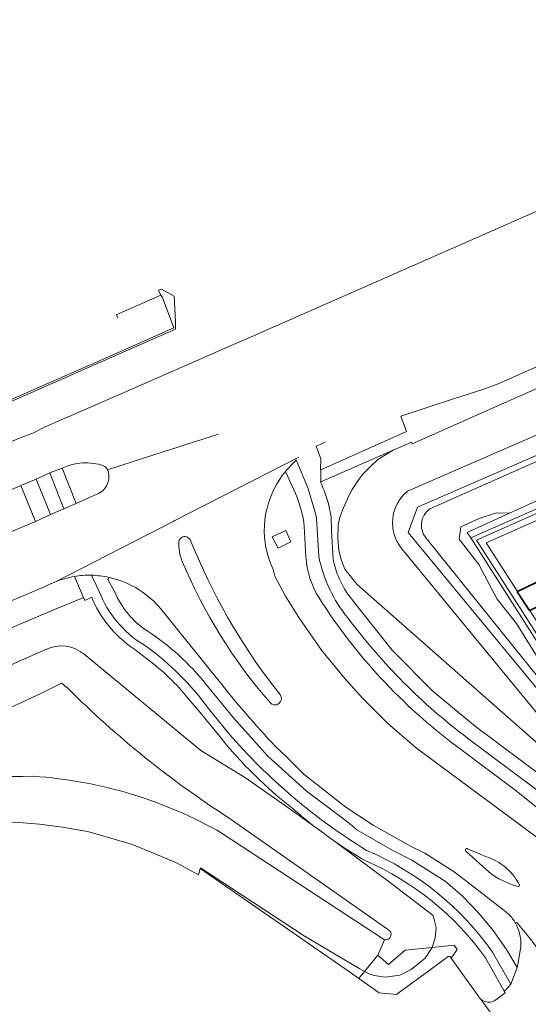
# Model space of a CAD drawing. Extents: x 150256 to 156914, y 461459 to 469481.
# Tile 476 of 656: x 154508 to 154589, y 467265 to 467421. Entities that reach past the tile are written whole.
import ezdxf

# ---------------------------------------------------------------- set-up
doc = ezdxf.new("R2010")
doc.units = 0
doc.header["$LTSCALE"] = 0.75
for name, color, linetype, lineweight in [('B-RO-GR-BEPLANTING_CULTUUR_BOSPLANTSOEN-GV', 251, 'CONTINUOUS', 18), ('B-RO-GR-BEPLANTING_CULTUUR_HEESTERS-GV', 251, 'CONTINUOUS', 18), ('B-RO-GR-BEPLANTING_CULTUUR_VASTE PLANTENVAK-GV', 251, 'CONTINUOUS', 18), ('B-RO-OG-BEBOUWING-GV', 6, 'CONTINUOUS', 35), ('B-RO-OG-TERREIN_CULTUURSCHEIDING-GV', 251, 'CONTINUOUS', 18), ('B-RO-VH-VERHARDING_ASFALT-GV', 251, 'CONTINUOUS', 18), ('B-RO-VH-VERHARDING_BETONSTRAATSTEEN-GV', 251, 'CONTINUOUS', 18), ('B-RO-VH-VERHARDING_TEGEL-GV', 251, 'CONTINUOUS', 18)]:
    doc.layers.add(name, color=color, linetype=linetype, lineweight=lineweight)

msp = doc.modelspace()

# ---------------------------------------------------------------- linework, layer by layer
at = {"layer": 'B-RO-GR-BEPLANTING_CULTUUR_BOSPLANTSOEN-GV'}
for points in [[(154691.167, 467388.585), (154708.868, 467401.463), (154703.313, 467399.634), (154697.788, 467397.715), (154692.294, 467395.706), (154686.834, 467393.609), (154681.409, 467391.424), (154676.02, 467389.151), (154573.642, 467343.782)], [(154691.167, 467388.585), (154708.868, 467401.463), (154703.313, 467399.634), (154697.788, 467397.715), (154692.294, 467395.706), (154686.834, 467393.609), (154681.409, 467391.424), (154676.02, 467389.151), (154573.642, 467343.782)], [(154573.268, 467338.857), (154607.153, 467296.734), (154595.622, 467314.878), (154594.672, 467314.946), (154592.57, 467317.179), (154587.376, 467325.572), (154584.316, 467329.426), (154581.43, 467334.913), (154578.31, 467338.941), (154578.559, 467340.902), (154581.47, 467342.232), (154584.231, 467343.146), (154586.289, 467343.064), (154591.658, 467345.5)], [(154573.268, 467338.857), (154607.153, 467296.734), (154595.622, 467314.878), (154594.672, 467314.946), (154592.57, 467317.179), (154587.376, 467325.572), (154584.316, 467329.426), (154581.43, 467334.913), (154578.31, 467338.941), (154578.559, 467340.902), (154581.47, 467342.232), (154584.231, 467343.146), (154586.289, 467343.064), (154591.658, 467345.5)], [(154483.298, 467299.664), (154483.948, 467294.259), (154486.024, 467292.855), (154487.247, 467292.028), (154487.396, 467292.045), (154496.209, 467293.075), (154505.064, 467293.771), (154507.615, 467293.958), (154511.56, 467293.674), (154515.238, 467293.188), (154519.184, 467292.491), (154522.729, 467291.511), (154526.316, 467290.426), (154529.944, 467288.95), (154533.314, 467287.495), (154536.847, 467285.589), (154537.091, 467286.617), (154537.174, 467286.743), (154553.787, 467275.825), (154562.477, 467270.671), (154563.209, 467270.225), (154565.357, 467272.831)], [(154483.298, 467299.664), (154483.948, 467294.259), (154486.024, 467292.855), (154487.247, 467292.028), (154487.396, 467292.045), (154496.209, 467293.075), (154505.064, 467293.771), (154507.615, 467293.958), (154511.56, 467293.674), (154515.238, 467293.188), (154519.184, 467292.491), (154522.729, 467291.511), (154526.316, 467290.426), (154529.944, 467288.95), (154533.314, 467287.495), (154536.847, 467285.589), (154537.091, 467286.617), (154537.174, 467286.743), (154553.787, 467275.825), (154562.477, 467270.671), (154563.209, 467270.225), (154565.357, 467272.831)], [(154565.357, 467272.831), (154566.426, 467275.298), (154540.604, 467292.196)], [(154565.357, 467272.831), (154566.426, 467275.298), (154540.604, 467292.196)]]:
    msp.add_lwpolyline(points, dxfattribs=at)
for points in [[(154573.642, 467343.782, 0.4743087), (154573.268, 467338.857)], [(154573.642, 467343.782, 0.4743087), (154573.268, 467338.857)], [(154510.632, 467301.261, 0.0306747), (154483.298, 467299.664)], [(154510.632, 467301.261, 0.0306747), (154483.298, 467299.664)], [(154540.604, 467292.196, 0.1143355), (154510.632, 467301.261)], [(154540.604, 467292.196, 0.1143355), (154510.632, 467301.261)]]:
    msp.add_lwpolyline(points, format="xyb", dxfattribs=at)
for points in [[(154537.091, 467286.617), (154560.708, 467270.283), (154562.319, 467269.145), (154563.209, 467270.225), (154562.477, 467270.671), (154553.787, 467275.825), (154537.174, 467286.743)], [(154537.091, 467286.617), (154560.708, 467270.283), (154562.319, 467269.145), (154563.209, 467270.225), (154562.477, 467270.671), (154553.787, 467275.825), (154537.174, 467286.743)], [(154563.209, 467270.225), (154563.975, 467269.877), (154564.764, 467269.617), (154566.541, 467269.368), (154568.844, 467269.675), (154570.643, 467270.549), (154572.883, 467272.376), (154573.983, 467274.058), (154569.676, 467273.622), (154567.03, 467271.383), (154565.357, 467272.831)], [(154563.209, 467270.225), (154563.975, 467269.877), (154564.764, 467269.617), (154566.541, 467269.368), (154568.844, 467269.675), (154570.643, 467270.549), (154572.883, 467272.376), (154573.983, 467274.058), (154569.676, 467273.622), (154567.03, 467271.383), (154565.357, 467272.831)]]:
    msp.add_lwpolyline(points, close=True, dxfattribs=at)
at = {"layer": 'B-RO-GR-BEPLANTING_CULTUUR_HEESTERS-GV'}
for points in [[(154576.995, 467272.348), (154577.954, 467273.735), (154577.502, 467274.414), (154573.983, 467274.058), (154572.883, 467272.376), (154570.643, 467270.549), (154568.844, 467269.675), (154566.541, 467269.368), (154564.764, 467269.617), (154563.975, 467269.877), (154563.209, 467270.225), (154562.319, 467269.145), (154565.586, 467266.839), (154568.309, 467266.603), (154568.807, 467266.968), (154572.666, 467269.79), (154576.556, 467272.612)], [(154576.995, 467272.348), (154577.954, 467273.735), (154577.502, 467274.414), (154573.983, 467274.058), (154572.883, 467272.376), (154570.643, 467270.549), (154568.844, 467269.675), (154566.541, 467269.368), (154564.764, 467269.617), (154563.975, 467269.877), (154563.209, 467270.225), (154562.319, 467269.145), (154565.586, 467266.839), (154568.309, 467266.603), (154568.807, 467266.968), (154572.666, 467269.79), (154576.556, 467272.612)], [(154576.843, 467272.56), (154576.995, 467272.348)], [(154576.843, 467272.56), (154576.995, 467272.348)]]:
    msp.add_lwpolyline(points, dxfattribs=at)
msp.add_lwpolyline([(154576.556, 467272.612, -0.4323828), (154576.843, 467272.56)], format="xyb", dxfattribs=at)
msp.add_lwpolyline([(154576.556, 467272.612, -0.4323828), (154576.843, 467272.56)], format="xyb", dxfattribs=at)
at = {"layer": 'B-RO-GR-BEPLANTING_CULTUUR_VASTE PLANTENVAK-GV'}
for points in [[(154573.642, 467343.782), (154676.02, 467389.151), (154681.409, 467391.424), (154686.834, 467393.609), (154692.294, 467395.706), (154697.788, 467397.715), (154703.313, 467399.634), (154708.868, 467401.463), (154716.101, 467403.91), (154715.834, 467404.223), (154711.14, 467402.66)], [(154573.642, 467343.782), (154676.02, 467389.151), (154681.409, 467391.424), (154686.834, 467393.609), (154692.294, 467395.706), (154697.788, 467397.715), (154703.313, 467399.634), (154708.868, 467401.463), (154716.101, 467403.91), (154715.834, 467404.223), (154711.14, 467402.66)], [(154684.55, 467393.09), (154571.665, 467344.03), (154570.16, 467340.03), (154606.502, 467296.047), (154607.153, 467296.734), (154573.268, 467338.857)], [(154684.55, 467393.09), (154571.665, 467344.03), (154570.16, 467340.03), (154606.502, 467296.047), (154607.153, 467296.734), (154573.268, 467338.857)]]:
    msp.add_lwpolyline(points, dxfattribs=at)
msp.add_lwpolyline([(154573.268, 467338.857, -0.4743087), (154573.642, 467343.782)], format="xyb", dxfattribs=at)
msp.add_lwpolyline([(154573.268, 467338.857, -0.4743087), (154573.642, 467343.782)], format="xyb", dxfattribs=at)
at = {"layer": 'B-RO-OG-BEBOUWING-GV'}
msp.add_lwpolyline([(154590.47, 467332.148), (154590.511, 467332.071), (154587.572, 467330.616), (154587.521, 467330.591), (154589.493, 467327.59), (154589.508, 467327.597), (154592.192, 467328.939), (154594.801, 467324.077)], dxfattribs=at)
msp.add_lwpolyline([(154590.47, 467332.148), (154590.511, 467332.071), (154587.572, 467330.616), (154587.521, 467330.591), (154589.493, 467327.59), (154589.508, 467327.597), (154592.192, 467328.939), (154594.801, 467324.077)], dxfattribs=at)
at = {"layer": 'B-RO-OG-TERREIN_CULTUURSCHEIDING-GV'}
for points in [[(154606.502, 467296.047), (154570.16, 467340.03), (154571.665, 467344.03), (154684.55, 467393.09)], [(154606.502, 467296.047), (154570.16, 467340.03), (154571.665, 467344.03), (154684.55, 467393.09)], [(154570.044, 467346.577), (154674.36, 467391.919)], [(154674.36, 467391.919), (154570.044, 467346.577)], [(154570.044, 467346.577), (154674.36, 467391.919)], [(154674.36, 467391.919), (154570.044, 467346.577)], [(154499.614, 467357.926), (154522.537, 467367.925), (154532.894, 467372.543), (154531.097, 467377.348), (154530.873, 467377.73), (154523.764, 467374.605), (154523.774, 467374.583), (154524.007, 467374.078)], [(154499.614, 467357.926), (154522.537, 467367.925), (154532.894, 467372.543), (154531.097, 467377.348), (154530.873, 467377.73), (154523.764, 467374.605), (154523.774, 467374.583), (154524.007, 467374.078)], [(154591.658, 467345.5), (154586.289, 467343.064), (154579.582, 467340.02), (154580.117, 467339.182), (154621.744, 467357.465), (154631.091, 467361.577), (154631.05, 467361.66), (154632.59, 467362.34), (154632.625, 467362.251), (154649.363, 467369.615), (154649.17, 467370), (154650.72, 467370.63), (154650.89, 467370.286), (154656.845, 467372.906), (154657.566, 467374.932)], [(154591.658, 467345.5), (154586.289, 467343.064), (154579.582, 467340.02), (154580.117, 467339.182), (154621.744, 467357.465), (154631.091, 467361.577), (154631.05, 467361.66), (154632.59, 467362.34), (154632.625, 467362.251), (154649.363, 467369.615), (154649.17, 467370), (154650.72, 467370.63), (154650.89, 467370.286), (154656.845, 467372.906), (154657.566, 467374.932)], [(154605.899, 467369.652), (154570.824, 467354.115), (154570.689, 467354.342), (154567.812, 467353.085), (154565.365, 467351.603), (154564.08, 467350.387), (154562.921, 467349.221), (154562.245, 467348.268), (154561.362, 467347.026), (154561.271, 467346.842), (154560.817, 467345.924), (154559.917, 467343.943), (154559.3, 467342.471), (154559.043, 467341.182), (154558.992, 467339.12), (154559.146, 467337.131), (154559.557, 467335.584), (154560.122, 467334.185), (154562.084, 467331.753), (154604.742, 467294.192), (154569.177, 467337.407)], [(154605.899, 467369.652), (154570.824, 467354.115), (154570.689, 467354.342), (154567.812, 467353.085), (154565.365, 467351.603), (154564.08, 467350.387), (154562.921, 467349.221), (154562.245, 467348.268), (154561.362, 467347.026), (154561.271, 467346.842), (154560.817, 467345.924), (154559.917, 467343.943), (154559.3, 467342.471), (154559.043, 467341.182), (154558.992, 467339.12), (154559.146, 467337.131), (154559.557, 467335.584), (154560.122, 467334.185), (154562.084, 467331.753), (154604.742, 467294.192), (154569.177, 467337.407)], [(154556.28, 467349.966), (154569.925, 467356.045), (154568.985, 467358.482)], [(154556.28, 467349.966), (154569.925, 467356.045), (154568.985, 467358.482)], [(154557.057, 467354.414), (154556.547, 467354.177), (154555.528, 467353.704), (154556.272, 467351.74), (154556.223, 467349.941), (154556.28, 467349.966)], [(154557.057, 467354.414), (154556.547, 467354.177), (154555.528, 467353.704), (154556.272, 467351.74), (154556.223, 467349.941), (154556.28, 467349.966)], [(154604.742, 467294.192), (154562.084, 467331.753), (154560.122, 467334.185), (154559.557, 467335.584), (154559.146, 467337.131), (154558.992, 467339.12), (154559.043, 467341.182), (154559.3, 467342.471), (154559.917, 467343.943), (154560.817, 467345.924), (154561.271, 467346.842), (154561.362, 467347.026), (154562.245, 467348.268), (154562.921, 467349.221), (154564.08, 467350.387), (154565.365, 467351.603), (154567.812, 467353.085), (154556.279, 467348.046), (154556.222, 467348.021)], [(154604.742, 467294.192), (154562.084, 467331.753), (154560.122, 467334.185), (154559.557, 467335.584), (154559.146, 467337.131), (154558.992, 467339.12), (154559.043, 467341.182), (154559.3, 467342.471), (154559.917, 467343.943), (154560.817, 467345.924), (154561.271, 467346.842), (154561.362, 467347.026), (154562.245, 467348.268), (154562.921, 467349.221), (154564.08, 467350.387), (154565.365, 467351.603), (154567.812, 467353.085), (154556.279, 467348.046), (154556.222, 467348.021)], [(154552.235, 467346.186), (154550.664, 467349.724)], [(154552.235, 467346.186), (154550.664, 467349.724)], [(154489.892, 467332.938), (154510.901, 467341.734), (154508.598, 467347.474), (154505.599, 467346.177), (154470.436, 467332.383), (154454.815, 467326.255)], [(154489.892, 467332.938), (154510.901, 467341.734), (154508.598, 467347.474), (154505.599, 467346.177), (154470.436, 467332.383), (154454.815, 467326.255)], [(154557.567, 467344.312), (154557.929, 467342.523), (154557.971, 467340.261), (154558.273, 467335.715)], [(154557.567, 467344.312), (154557.929, 467342.523), (154557.971, 467340.261), (154558.273, 467335.715)], [(154547.687, 467343.667), (154547.67, 467343.674), (154547.445, 467342.472), (154547.321, 467341.255), (154547.299, 467340.032), (154547.379, 467338.812), (154547.561, 467337.603), (154547.843, 467336.413), (154548.224, 467335.251), (154548.7, 467334.124), (154548.961, 467333.055), (154550.679, 467329.872), (154552.801, 467326.487), (154556.388, 467321.333), (154560.126, 467316.786), (154562.905, 467313.704), (154566.896, 467309.712), (154571.494, 467305.721), (154589.271, 467292.613), (154593.403, 467289.46)], [(154547.687, 467343.667), (154547.67, 467343.674), (154547.445, 467342.472), (154547.321, 467341.255), (154547.299, 467340.032), (154547.379, 467338.812), (154547.561, 467337.603), (154547.843, 467336.413), (154548.224, 467335.251), (154548.7, 467334.124), (154548.961, 467333.055), (154550.679, 467329.872), (154552.801, 467326.487), (154556.388, 467321.333), (154560.126, 467316.786), (154562.905, 467313.704), (154566.896, 467309.712), (154571.494, 467305.721), (154589.271, 467292.613), (154593.403, 467289.46)], [(154553.914, 467336.208), (154553.657, 467340.936)], [(154553.914, 467336.208), (154553.657, 467340.936)], [(154569.177, 467337.407), (154604.742, 467294.192), (154605.895, 467295.407), (154606.502, 467296.047)], [(154569.177, 467337.407), (154604.742, 467294.192), (154605.895, 467295.407), (154606.502, 467296.047)], [(154409.321, 467294.456), (154412.35, 467295.331), (154417.706, 467296.352), (154428.5, 467298.854), (154429.658, 467299.127), (154432.798, 467299.445), (154436.013, 467299.799), (154442.404, 467301.001), (154455.258, 467305.152), (154461.36, 467307.187), (154466.983, 467309.136), (154473.136, 467311.352), (154478.61, 467313.396), (154484.982, 467315.816), (154487.279, 467316.709), (154492.521, 467318.79), (154497.763, 467320.927), (154505.855, 467324.319), (154513.925, 467327.76), (154518.455, 467329.633), (154518.534, 467329.666), (154517.099, 467333.03)], [(154409.321, 467294.456), (154412.35, 467295.331), (154417.706, 467296.352), (154428.5, 467298.854), (154429.658, 467299.127), (154432.798, 467299.445), (154436.013, 467299.799), (154442.404, 467301.001), (154455.258, 467305.152), (154461.36, 467307.187), (154466.983, 467309.136), (154473.136, 467311.352), (154478.61, 467313.396), (154484.982, 467315.816), (154487.279, 467316.709), (154492.521, 467318.79), (154497.763, 467320.927), (154505.855, 467324.319), (154513.925, 467327.76), (154518.455, 467329.633), (154518.534, 467329.666), (154517.099, 467333.03)], [(154522.609, 467332.866), (154522.445, 467332.526), (154523.556, 467330.514)], [(154522.609, 467332.866), (154522.445, 467332.526), (154523.556, 467330.514)], [(154513.973, 467332.132), (154513.475, 467331.921), (154513.401, 467331.887), (154512.361, 467331.396)], [(154513.973, 467332.132), (154513.475, 467331.921), (154513.401, 467331.887), (154512.361, 467331.396)], [(154519.87, 467329.731), (154518.739, 467329.186), (154518.534, 467329.666), (154518.455, 467329.633), (154513.925, 467327.76), (154505.855, 467324.319)], [(154519.87, 467329.731), (154518.739, 467329.186), (154518.534, 467329.666), (154518.455, 467329.633), (154513.925, 467327.76), (154505.855, 467324.319)], [(154561.497, 467329.029), (154567.61, 467321.299), (154574.16, 467314.731), (154580.866, 467309.161), (154591.98, 467300.918)], [(154561.497, 467329.029), (154567.61, 467321.299), (154574.16, 467314.731), (154580.866, 467309.161), (154591.98, 467300.918)], [(154539.874, 467316.72), (154530.861, 467327.86)], [(154539.874, 467316.72), (154530.861, 467327.86)], [(154555.682, 467292.986), (154551.032, 467296.293), (154544.295, 467301.007), (154537.186, 467305.366), (154518.648, 467320.693), (154518.041, 467321.119), (154517.301, 467321.5), (154516.554, 467321.775), (154515.772, 467321.927), (154514.922, 467321.983), (154514.094, 467321.903), (154513.396, 467321.759), (154512.673, 467321.489), (154508.703, 467319.7), (154504.359, 467317.771)], [(154504.359, 467317.771), (154508.703, 467319.7), (154512.673, 467321.489), (154513.396, 467321.759), (154514.094, 467321.903), (154514.922, 467321.983), (154515.772, 467321.927), (154516.554, 467321.775), (154517.301, 467321.5), (154518.041, 467321.119), (154518.648, 467320.693), (154537.186, 467305.366), (154544.295, 467301.007), (154551.032, 467296.293), (154555.682, 467292.986)], [(154555.682, 467292.986), (154551.032, 467296.293), (154544.295, 467301.007), (154537.186, 467305.366), (154518.648, 467320.693), (154518.041, 467321.119), (154517.301, 467321.5), (154516.554, 467321.775), (154515.772, 467321.927), (154514.922, 467321.983), (154514.094, 467321.903), (154513.396, 467321.759), (154512.673, 467321.489), (154508.703, 467319.7), (154504.359, 467317.771)], [(154504.359, 467317.771), (154508.703, 467319.7), (154512.673, 467321.489), (154513.396, 467321.759), (154514.094, 467321.903), (154514.922, 467321.983), (154515.772, 467321.927), (154516.554, 467321.775), (154517.301, 467321.5), (154518.041, 467321.119), (154518.648, 467320.693), (154537.186, 467305.366), (154544.295, 467301.007), (154551.032, 467296.293), (154555.682, 467292.986)], [(154528.356, 467320.15), (154526.716, 467321.393)], [(154528.356, 467320.15), (154526.716, 467321.393)], [(154515.05, 467316.063), (154516.044, 467315.272)], [(154516.044, 467315.272), (154515.05, 467316.063)], [(154515.05, 467316.063), (154516.044, 467315.272)], [(154516.044, 467315.272), (154515.05, 467316.063)], [(154538.067, 467315.861), (154542.382, 467310.576), (154547.876, 467304.479), (154553.937, 467298.944), (154560.507, 467294.025), (154562.028, 467292.74), (154567.714, 467289.499), (154570.749, 467287.916), (154576.037, 467284.614), (154578.794, 467282.197), (154581.354, 467279.573), (154583.703, 467276.758), (154585.825, 467273.768), (154587.523, 467270.866), (154587.715, 467271.946), (154587.991, 467273.587)], [(154538.067, 467315.861), (154542.382, 467310.576), (154547.876, 467304.479), (154553.937, 467298.944), (154560.507, 467294.025), (154562.028, 467292.74), (154567.714, 467289.499), (154570.749, 467287.916), (154576.037, 467284.614), (154578.794, 467282.197), (154581.354, 467279.573), (154583.703, 467276.758), (154585.825, 467273.768), (154587.523, 467270.866), (154587.715, 467271.946), (154587.991, 467273.587)], [(154540.206, 467307.573), (154537.114, 467311.431), (154534.85, 467314.059)], [(154540.206, 467307.573), (154537.114, 467311.431), (154534.85, 467314.059)], [(154586.203, 467279.304), (154585.416, 467279.957), (154580.643, 467283.648), (154577.496, 467286.066), (154572.807, 467289.047), (154570.533, 467290.159), (154564.622, 467293.493), (154560.277, 467296.373), (154553.659, 467301.578), (154550.726, 467304.48), (154549.093, 467306.003)], [(154586.203, 467279.304), (154585.416, 467279.957), (154580.643, 467283.648), (154577.496, 467286.066), (154572.807, 467289.047), (154570.533, 467290.159), (154564.622, 467293.493), (154560.277, 467296.373), (154553.659, 467301.578), (154550.726, 467304.48), (154549.093, 467306.003)], [(154598.92, 467287.821), (154600.978, 467288.026), (154587.37, 467298.974), (154577.878, 467306.045)], [(154598.92, 467287.821), (154600.978, 467288.026), (154587.37, 467298.974), (154577.878, 467306.045)], [(154541.705, 467294.634), (154566.884, 467276.952)], [(154566.884, 467276.952), (154541.705, 467294.634)], [(154541.705, 467294.634), (154566.884, 467276.952)], [(154566.884, 467276.952), (154541.705, 467294.634)], [(154540.604, 467292.196), (154566.426, 467275.298)], [(154540.604, 467292.196), (154566.426, 467275.298)], [(154558.697, 467290.807), (154567.635, 467284.136), (154574.14, 467279.156), (154574.605, 467277.213), (154574.465, 467275.589), (154573.983, 467274.058), (154577.502, 467274.414), (154577.954, 467273.735), (154576.995, 467272.348), (154581.392, 467266.216)], [(154566.426, 467275.298), (154565.357, 467272.831), (154567.03, 467271.383), (154569.676, 467273.622), (154573.983, 467274.058), (154574.465, 467275.589), (154574.605, 467277.213), (154574.14, 467279.156), (154567.635, 467284.136), (154558.697, 467290.807)], [(154558.697, 467290.807), (154567.635, 467284.136), (154574.14, 467279.156), (154574.605, 467277.213), (154574.465, 467275.589), (154573.983, 467274.058), (154577.502, 467274.414), (154577.954, 467273.735), (154576.995, 467272.348), (154581.392, 467266.216)], [(154566.426, 467275.298), (154565.357, 467272.831), (154567.03, 467271.383), (154569.676, 467273.622), (154573.983, 467274.058), (154574.465, 467275.589), (154574.605, 467277.213), (154574.14, 467279.156), (154567.635, 467284.136), (154558.697, 467290.807)], [(154585.438, 467267.147), (154582.465, 467272.441)], [(154585.438, 467267.147), (154582.465, 467272.441)], [(154584.113, 467265.728), (154585.595, 467266.867), (154585.441, 467267.141), (154585.438, 467267.147)], [(154584.113, 467265.728), (154585.595, 467266.867), (154585.441, 467267.141), (154585.438, 467267.147)]]:
    msp.add_lwpolyline(points, dxfattribs=at)
for points in [[(154530.873, 467377.73), (154531.097, 467377.348), (154532.894, 467372.543), (154522.537, 467367.925), (154499.614, 467357.926), (154484.736, 467351.695), (154470.981, 467346.179), (154457.584, 467341.282), (154457.715, 467340.957), (154457.743, 467340.967), (154484.23, 467350.789), (154490.154, 467353.393), (154521.712, 467367.265), (154533.181, 467372.307), (154533.174, 467373.483), (154532.975, 467377.565), (154530.95, 467378.7), (154530.471, 467378.493)], [(154530.873, 467377.73), (154531.097, 467377.348), (154532.894, 467372.543), (154522.537, 467367.925), (154499.614, 467357.926), (154484.736, 467351.695), (154470.981, 467346.179), (154457.584, 467341.282), (154457.715, 467340.957), (154457.743, 467340.967), (154484.23, 467350.789), (154490.154, 467353.393), (154521.712, 467367.265), (154533.181, 467372.307), (154533.174, 467373.483), (154532.975, 467377.565), (154530.95, 467378.7), (154530.471, 467378.493)], [(154595.622, 467314.878), (154580.117, 467339.182), (154579.582, 467340.02), (154586.289, 467343.064), (154584.231, 467343.146), (154581.47, 467342.232), (154578.559, 467340.902), (154578.31, 467338.941), (154581.43, 467334.913), (154584.316, 467329.426), (154587.376, 467325.572), (154592.57, 467317.179), (154594.672, 467314.946)], [(154595.622, 467314.878), (154580.117, 467339.182), (154579.582, 467340.02), (154586.289, 467343.064), (154584.231, 467343.146), (154581.47, 467342.232), (154578.559, 467340.902), (154578.31, 467338.941), (154581.43, 467334.913), (154584.316, 467329.426), (154587.376, 467325.572), (154592.57, 467317.179), (154594.672, 467314.946)], [(154549.482, 467337.495), (154548.572, 467339.324), (154550.736, 467340.336), (154551.536, 467338.551)], [(154549.482, 467337.495), (154548.572, 467339.324), (154550.736, 467340.336), (154551.536, 467338.551)]]:
    msp.add_lwpolyline(points, close=True, dxfattribs=at)
for points in [[(154550.664, 467349.724, 0.1111256), (154547.687, 467343.667)], [(154550.664, 467349.724, 0.1111256), (154547.687, 467343.667)], [(154556.222, 467348.021, -0.0509971), (154557.567, 467344.312)], [(154556.222, 467348.021, -0.0509971), (154557.567, 467344.312)], [(154553.657, 467340.936, 0.0792056), (154552.235, 467346.186)], [(154553.657, 467340.936, 0.0792056), (154552.235, 467346.186)], [(154569.177, 467337.407, -0.4131927), (154570.044, 467346.577)], [(154570.044, 467346.577, 0.4131927), (154569.177, 467337.407)], [(154569.177, 467337.407, -0.4131927), (154570.044, 467346.577)], [(154570.044, 467346.577, 0.4131927), (154569.177, 467337.407)], [(154556.011, 467329.602, -0.1273537), (154553.914, 467336.208)], [(154556.011, 467329.602, -0.1273537), (154553.914, 467336.208)], [(154558.273, 467335.715, 0.1285864), (154561.497, 467329.029)], [(154558.273, 467335.715, 0.1285864), (154561.497, 467329.029)], [(154517.099, 467333.03, 0.0531296), (154513.973, 467332.132)], [(154517.099, 467333.03, 0.0531296), (154513.973, 467332.132)], [(154527.38, 467330.922, 0.085066), (154522.609, 467332.866)], [(154527.38, 467330.922, 0.085066), (154522.609, 467332.866)], [(154512.361, 467331.396, -0.0031755), (154496.251, 467324.585)], [(154512.361, 467331.396, -0.0031755), (154496.251, 467324.585)], [(154522.307, 467325.495, -0.0819545), (154519.87, 467329.731)], [(154522.307, 467325.495, -0.0819545), (154519.87, 467329.731)], [(154523.556, 467330.514, 0.1488323), (154528.655, 467324.379)], [(154523.556, 467330.514, 0.1488323), (154528.655, 467324.379)], [(154530.861, 467327.86, 0.0710802), (154527.38, 467330.922)], [(154530.861, 467327.86, 0.0710802), (154527.38, 467330.922)], [(154577.878, 467306.045, -0.0907439), (154556.011, 467329.602)], [(154577.878, 467306.045, -0.0907439), (154556.011, 467329.602)], [(154526.716, 467321.393, -0.0767219), (154522.307, 467325.495)], [(154526.716, 467321.393, -0.0767219), (154522.307, 467325.495)], [(154528.655, 467324.379, -0.0794227), (154538.067, 467315.861)], [(154528.655, 467324.379, -0.0794227), (154538.067, 467315.861)], [(154534.85, 467314.059, 0.0617405), (154528.356, 467320.15)], [(154534.85, 467314.059, 0.0617405), (154528.356, 467320.15)], [(154461.86, 467297.199, 0.063396), (154515.05, 467316.063)], [(154515.05, 467316.063, -0.063396), (154461.86, 467297.199)], [(154461.86, 467297.199, 0.063396), (154515.05, 467316.063)], [(154515.05, 467316.063, -0.063396), (154461.86, 467297.199)], [(154549.093, 467306.003, -0.0250819), (154539.874, 467316.72)], [(154549.093, 467306.003, -0.0250819), (154539.874, 467316.72)], [(154516.044, 467315.272, 0.0529837), (154541.705, 467294.634)], [(154541.705, 467294.634, -0.0529837), (154516.044, 467315.272)], [(154516.044, 467315.272, 0.0529837), (154541.705, 467294.634)], [(154541.705, 467294.634, -0.0529837), (154516.044, 467315.272)], [(154551.888, 467296.074, -0.0562101), (154540.206, 467307.573)], [(154551.888, 467296.074, -0.0562101), (154540.206, 467307.573)], [(154483.298, 467299.664, -0.0306747), (154510.632, 467301.261)], [(154483.298, 467299.664, -0.0306747), (154510.632, 467301.261)], [(154510.632, 467301.261, -0.1143355), (154540.604, 467292.196)], [(154510.632, 467301.261, -0.1143355), (154540.604, 467292.196)], [(154555.682, 467292.986, -0.0162819), (154551.888, 467296.074)], [(154555.682, 467292.986, -0.0162819), (154551.888, 467296.074)], [(154558.697, 467290.807, -0.0123128), (154555.682, 467292.986)], [(154558.697, 467290.807, -0.0123128), (154555.682, 467292.986)], [(154563.42, 467287.821, -0.0185714), (154558.697, 467290.807)], [(154563.42, 467287.821, -0.0185714), (154558.697, 467290.807)], [(154582.465, 467272.441, 0.1352771), (154563.42, 467287.821)], [(154582.465, 467272.441, 0.1352771), (154563.42, 467287.821)], [(154587.256, 467277.906, 0.0665066), (154586.203, 467279.304)], [(154587.256, 467277.906, 0.0665066), (154586.203, 467279.304)], [(154566.884, 467276.952, -0.9250825), (154566.426, 467275.298)], [(154566.426, 467275.298, 0.9250825), (154566.884, 467276.952)], [(154566.884, 467276.952, -0.9250825), (154566.426, 467275.298)], [(154566.426, 467275.298, 0.9250825), (154566.884, 467276.952)], [(154587.991, 467273.587, 0.172952), (154587.256, 467277.906)], [(154587.991, 467273.587, 0.172952), (154587.256, 467277.906)], [(154581.392, 467266.216, 0.0624694), (154581.719, 467265.854)], [(154581.392, 467266.216, 0.0624694), (154581.719, 467265.854)], [(154581.719, 467265.854, 0.3408314), (154584.113, 467265.728)], [(154581.719, 467265.854, 0.3408314), (154584.113, 467265.728)]]:
    msp.add_lwpolyline(points, format="xyb", dxfattribs=at)
at = {"layer": 'B-RO-VH-VERHARDING_ASFALT-GV'}
for points in [[(154659.664, 467421.499), (154639.94, 467412.878), (154621.168, 467404.578), (154609.456, 467399.363), (154604.236, 467397.039), (154547.389, 467372.055), (154545.098, 467371.049), (154542.043, 467369.706), (154524.148, 467361.892), (154512.441, 467356.78), (154510.484, 467355.817), (154508.212, 467354.931), (154506.535, 467354.227), (154488.727, 467346.559), (154478.332, 467342.266), (154467.803, 467338.323), (154457.678, 467334.661), (154447.505, 467331.163), (154438.678, 467328.319), (154430.746, 467325.852), (154430.713, 467325.995), (154423.035, 467323.641), (154410.117, 467319.97)], [(154659.664, 467421.499), (154639.94, 467412.878), (154621.168, 467404.578), (154609.456, 467399.363), (154604.236, 467397.039), (154547.389, 467372.055), (154545.098, 467371.049), (154542.043, 467369.706), (154524.148, 467361.892), (154512.441, 467356.78), (154510.484, 467355.817), (154508.212, 467354.931), (154506.535, 467354.227), (154488.727, 467346.559), (154478.332, 467342.266), (154467.803, 467338.323), (154457.678, 467334.661), (154447.505, 467331.163), (154438.678, 467328.319), (154430.746, 467325.852), (154430.713, 467325.995), (154423.035, 467323.641), (154410.117, 467319.97)], [(154540.007, 467355.621), (154528.576, 467351.986), (154522.369, 467349.979)], [(154522.369, 467349.979), (154528.576, 467351.986), (154540.007, 467355.621)], [(154540.007, 467355.621), (154528.576, 467351.986), (154522.369, 467349.979)], [(154522.369, 467349.979), (154528.576, 467351.986), (154540.007, 467355.621)], [(154512.361, 467331.396), (154513.401, 467331.887), (154513.475, 467331.921), (154513.973, 467332.132), (154532.824, 467341.774), (154533.083, 467341.906), (154552.797, 467351.984)], [(154512.361, 467331.396), (154513.401, 467331.887), (154513.475, 467331.921), (154513.973, 467332.132), (154532.824, 467341.774), (154533.083, 467341.906), (154552.797, 467351.984)], [(154552.797, 467351.984), (154533.083, 467341.906), (154532.824, 467341.774), (154513.973, 467332.132)], [(154552.797, 467351.984), (154533.083, 467341.906), (154532.824, 467341.774), (154513.973, 467332.132)], [(154454.815, 467326.255), (154470.436, 467332.383), (154505.599, 467346.177), (154508.598, 467347.474), (154511.003, 467348.509), (154513.193, 467349.48), (154515.147, 467350.215)], [(154454.815, 467326.255), (154470.436, 467332.383), (154505.599, 467346.177), (154508.598, 467347.474), (154511.003, 467348.509), (154513.193, 467349.48), (154515.147, 467350.215)], [(154520.655, 467346.075), (154517.407, 467344.611), (154515.448, 467343.79), (154513.322, 467342.861), (154510.901, 467341.734), (154489.892, 467332.938)], [(154520.655, 467346.075), (154517.407, 467344.611), (154515.448, 467343.79), (154513.322, 467342.861), (154510.901, 467341.734), (154489.892, 467332.938)], [(154593.403, 467289.46), (154589.271, 467292.613), (154571.494, 467305.721), (154566.896, 467309.712), (154562.905, 467313.704), (154560.126, 467316.786), (154556.388, 467321.333), (154552.801, 467326.487), (154550.679, 467329.872), (154548.961, 467333.055), (154548.7, 467334.124), (154548.224, 467335.251), (154547.843, 467336.413), (154547.561, 467337.603), (154547.379, 467338.812), (154547.299, 467340.032), (154547.321, 467341.255), (154547.445, 467342.472), (154547.67, 467343.674), (154547.687, 467343.667)], [(154593.403, 467289.46), (154589.271, 467292.613), (154571.494, 467305.721), (154566.896, 467309.712), (154562.905, 467313.704), (154560.126, 467316.786), (154556.388, 467321.333), (154552.801, 467326.487), (154550.679, 467329.872), (154548.961, 467333.055), (154548.7, 467334.124), (154548.224, 467335.251), (154547.843, 467336.413), (154547.561, 467337.603), (154547.379, 467338.812), (154547.299, 467340.032), (154547.321, 467341.255), (154547.445, 467342.472), (154547.67, 467343.674), (154547.687, 467343.667)], [(154535.498, 467338.818), (154536.323, 467336.98)], [(154535.498, 467338.818), (154536.323, 467336.98)], [(154530.861, 467327.86), (154539.874, 467316.72)], [(154530.861, 467327.86), (154539.874, 467316.72)], [(154549.093, 467306.003), (154550.726, 467304.48), (154553.659, 467301.578), (154560.277, 467296.373), (154564.622, 467293.493), (154570.533, 467290.159), (154572.807, 467289.047), (154577.496, 467286.066), (154580.643, 467283.648), (154585.416, 467279.957), (154586.203, 467279.304)], [(154549.093, 467306.003), (154550.726, 467304.48), (154553.659, 467301.578), (154560.277, 467296.373), (154564.622, 467293.493), (154570.533, 467290.159), (154572.807, 467289.047), (154577.496, 467286.066), (154580.643, 467283.648), (154585.416, 467279.957), (154586.203, 467279.304)], [(154583.028, 467286.047), (154579.361, 467289.394)], [(154583.028, 467286.047), (154579.361, 467289.394)], [(154579.62, 467289.735), (154582.604, 467288.49)], [(154579.62, 467289.735), (154582.604, 467288.49)], [(154587.256, 467277.906), (154587.43, 467278.037), (154588.777, 467276.468), (154590.03, 467274.837), (154591.217, 467273.157), (154591.724, 467272.37), (154592.199, 467271.57), (154593.217, 467269.73), (154594.199, 467267.877), (154594.924, 467266.459), (154595.617, 467265.028), (154596.288, 467263.583), (154596.833, 467262.204)], [(154587.256, 467277.906), (154587.43, 467278.037), (154588.777, 467276.468), (154590.03, 467274.837), (154591.217, 467273.157), (154591.724, 467272.37), (154592.199, 467271.57), (154593.217, 467269.73), (154594.199, 467267.877), (154594.924, 467266.459), (154595.617, 467265.028), (154596.288, 467263.583), (154596.833, 467262.204)]]:
    msp.add_lwpolyline(points, dxfattribs=at)
for points in [[(154515.147, 467350.215, -0.1979403), (154521.75, 467350.604)], [(154515.147, 467350.215, -0.1979403), (154521.75, 467350.604)], [(154521.75, 467350.604, -0.1752372), (154522.369, 467349.979)], [(154521.75, 467350.604, -0.1752372), (154522.369, 467349.979)], [(154550.664, 467349.724, -0.0108217), (154552.363, 467351.533)], [(154550.664, 467349.724, -0.0108217), (154552.363, 467351.533)], [(154522.369, 467349.979, -0.4196505), (154520.655, 467346.075)], [(154522.369, 467349.979, -0.4196505), (154520.655, 467346.075)], [(154547.687, 467343.667, -0.1111256), (154550.664, 467349.724)], [(154547.687, 467343.667, -0.1111256), (154550.664, 467349.724)], [(154533.728, 467338.606, -0.2143568), (154534.163, 467339.235)], [(154533.728, 467338.606, -0.2143568), (154534.163, 467339.235)], [(154534.163, 467339.235, -0.4500321), (154535.498, 467338.818)], [(154534.163, 467339.235, -0.4500321), (154535.498, 467338.818)], [(154534.249, 467335.405, -0.107113), (154533.728, 467338.606)], [(154534.249, 467335.405, -0.107113), (154533.728, 467338.606)], [(154536.323, 467336.98, 0.0692035), (154549.827, 467314.24)], [(154536.323, 467336.98, 0.0692035), (154549.827, 467314.24)], [(154548.214, 467312.979, -0.0797727), (154534.249, 467335.405)], [(154548.214, 467312.979, -0.0797727), (154534.249, 467335.405)], [(154513.973, 467332.132, -0.0531296), (154517.099, 467333.03)], [(154513.973, 467332.132, -0.0531296), (154517.099, 467333.03)], [(154517.099, 467333.03, -0.050747), (154519.819, 467333.218)], [(154517.099, 467333.03, -0.050747), (154519.819, 467333.218)], [(154519.819, 467333.218, -0.0472827), (154522.609, 467332.866)], [(154519.819, 467333.218, -0.0472827), (154522.609, 467332.866)], [(154522.609, 467332.866, -0.085066), (154527.38, 467330.922)], [(154522.609, 467332.866, -0.085066), (154527.38, 467330.922)], [(154496.251, 467324.585, 0.0031755), (154512.361, 467331.396)], [(154496.251, 467324.585, 0.0031755), (154512.361, 467331.396)], [(154527.38, 467330.922, -0.0710802), (154530.861, 467327.86)], [(154527.38, 467330.922, -0.0710802), (154530.861, 467327.86)], [(154539.874, 467316.72, 0.0250819), (154549.093, 467306.003)], [(154539.874, 467316.72, 0.0250819), (154549.093, 467306.003)], [(154549.827, 467314.24, -0.4063029), (154549.636, 467312.825)], [(154549.827, 467314.24, -0.4063029), (154549.636, 467312.825)], [(154549.636, 467312.825, -0.4064249), (154548.214, 467312.979)], [(154549.636, 467312.825, -0.4064249), (154548.214, 467312.979)], [(154579.361, 467289.394, -0.4418811), (154579.305, 467289.706)], [(154579.361, 467289.394, -0.4418811), (154579.305, 467289.706)], [(154579.305, 467289.706, -0.4413289), (154579.62, 467289.735)], [(154579.305, 467289.706, -0.4413289), (154579.62, 467289.735)], [(154582.604, 467288.49, -0.191832), (154587.827, 467284.116)], [(154582.604, 467288.49, -0.191832), (154587.827, 467284.116)], [(154587.522, 467283.783, -0.0997158), (154583.028, 467286.047)], [(154587.522, 467283.783, -0.0997158), (154583.028, 467286.047)], [(154587.812, 467283.826, -0.3622853), (154587.522, 467283.783)], [(154587.812, 467283.826, -0.3622853), (154587.522, 467283.783)], [(154587.827, 467284.116, -0.3552937), (154587.812, 467283.826)], [(154587.827, 467284.116, -0.3552937), (154587.812, 467283.826)], [(154586.203, 467279.304, -0.0665066), (154587.256, 467277.906)], [(154586.203, 467279.304, -0.0665066), (154587.256, 467277.906)]]:
    msp.add_lwpolyline(points, format="xyb", dxfattribs=at)
at = {"layer": 'B-RO-VH-VERHARDING_BETONSTRAATSTEEN-GV'}
for points in [[(154521.75, 467350.604, 0.1979403), (154515.147, 467350.215)], [(154521.75, 467350.604, 0.1979403), (154515.147, 467350.215)], [(154522.369, 467349.979, 0.1752372), (154521.75, 467350.604)], [(154522.369, 467349.979, 0.1752372), (154521.75, 467350.604)], [(154520.655, 467346.075, 0.4196505), (154522.369, 467349.979)], [(154520.655, 467346.075, 0.4196505), (154522.369, 467349.979)], [(154534.163, 467339.235, 0.2143568), (154533.728, 467338.606)], [(154534.163, 467339.235, 0.2143568), (154533.728, 467338.606)], [(154535.498, 467338.818, 0.4500321), (154534.163, 467339.235)], [(154535.498, 467338.818, 0.4500321), (154534.163, 467339.235)], [(154533.728, 467338.606, 0.107113), (154534.249, 467335.405)], [(154533.728, 467338.606, 0.107113), (154534.249, 467335.405)], [(154549.827, 467314.24, -0.0692035), (154536.323, 467336.98)], [(154549.827, 467314.24, -0.0692035), (154536.323, 467336.98)], [(154534.249, 467335.405, 0.0797727), (154548.214, 467312.979)], [(154534.249, 467335.405, 0.0797727), (154548.214, 467312.979)], [(154549.636, 467312.825, 0.4063029), (154549.827, 467314.24)], [(154549.636, 467312.825, 0.4063029), (154549.827, 467314.24)], [(154548.214, 467312.979, 0.4064249), (154549.636, 467312.825)], [(154548.214, 467312.979, 0.4064249), (154549.636, 467312.825)], [(154579.305, 467289.706, 0.4418811), (154579.361, 467289.394)], [(154579.305, 467289.706, 0.4418811), (154579.361, 467289.394)], [(154579.62, 467289.735, 0.4413289), (154579.305, 467289.706)], [(154579.62, 467289.735, 0.4413289), (154579.305, 467289.706)], [(154587.827, 467284.116, 0.191832), (154582.604, 467288.49)], [(154587.827, 467284.116, 0.191832), (154582.604, 467288.49)], [(154583.028, 467286.047, 0.0997158), (154587.522, 467283.783)], [(154583.028, 467286.047, 0.0997158), (154587.522, 467283.783)], [(154587.522, 467283.783, 0.3622853), (154587.812, 467283.826)], [(154587.522, 467283.783, 0.3622853), (154587.812, 467283.826)], [(154587.812, 467283.826, 0.3552937), (154587.827, 467284.116)], [(154587.812, 467283.826, 0.3552937), (154587.827, 467284.116)], [(154587.256, 467277.906, -0.172952), (154587.991, 467273.587)], [(154587.256, 467277.906, -0.172952), (154587.991, 467273.587)], [(154584.113, 467265.728, -0.3408314), (154581.719, 467265.854)], [(154584.113, 467265.728, -0.3408314), (154581.719, 467265.854)]]:
    msp.add_lwpolyline(points, format="xyb", dxfattribs=at)
for points in [[(154515.147, 467350.215), (154517.407, 467344.611), (154520.655, 467346.075)], [(154515.147, 467350.215), (154517.407, 467344.611), (154520.655, 467346.075)], [(154536.323, 467336.98), (154535.498, 467338.818)], [(154536.323, 467336.98), (154535.498, 467338.818)], [(154579.361, 467289.394), (154583.028, 467286.047)], [(154579.361, 467289.394), (154583.028, 467286.047)], [(154582.604, 467288.49), (154579.62, 467289.735)], [(154582.604, 467288.49), (154579.62, 467289.735)], [(154596.833, 467262.204), (154596.288, 467263.583), (154595.617, 467265.028), (154594.924, 467266.459), (154594.199, 467267.877), (154593.217, 467269.73), (154592.199, 467271.57), (154591.724, 467272.37), (154591.217, 467273.157), (154590.03, 467274.837), (154588.777, 467276.468), (154587.43, 467278.037), (154587.256, 467277.906)], [(154596.833, 467262.204), (154596.288, 467263.583), (154595.617, 467265.028), (154594.924, 467266.459), (154594.199, 467267.877), (154593.217, 467269.73), (154592.199, 467271.57), (154591.724, 467272.37), (154591.217, 467273.157), (154590.03, 467274.837), (154588.777, 467276.468), (154587.43, 467278.037), (154587.256, 467277.906)], [(154587.991, 467273.587), (154587.715, 467271.946), (154587.523, 467270.866), (154586.516, 467268.244), (154586.51, 467268.24), (154586.503, 467268.23), (154585.745, 467267.399), (154585.438, 467267.147), (154585.441, 467267.141), (154585.595, 467266.867), (154584.113, 467265.728)], [(154587.991, 467273.587), (154587.715, 467271.946), (154587.523, 467270.866), (154586.516, 467268.244), (154586.51, 467268.24), (154586.503, 467268.23), (154585.745, 467267.399), (154585.438, 467267.147), (154585.441, 467267.141), (154585.595, 467266.867), (154584.113, 467265.728)], [(154581.719, 467265.854), (154585.835, 467260.203)], [(154581.719, 467265.854), (154585.835, 467260.203)]]:
    msp.add_lwpolyline(points, dxfattribs=at)
msp.add_lwpolyline([(154513.322, 467342.861), (154511.003, 467348.509), (154508.598, 467347.474), (154510.901, 467341.734)], close=True, dxfattribs=at)
msp.add_lwpolyline([(154513.322, 467342.861), (154511.003, 467348.509), (154508.598, 467347.474), (154510.901, 467341.734)], close=True, dxfattribs=at)
at = {"layer": 'B-RO-VH-VERHARDING_TEGEL-GV'}
for points in [[(154568.985, 467358.482), (154569.925, 467356.045), (154556.28, 467349.966), (154556.279, 467348.046), (154567.812, 467353.085), (154570.689, 467354.342), (154570.824, 467354.115), (154605.899, 467369.652), (154605.836, 467369.791), (154605.123, 467371.354), (154604.593, 467372.515), (154584.502, 467363.633), (154582.181, 467362.79), (154577.398, 467361.234)], [(154568.985, 467358.482), (154569.925, 467356.045), (154556.28, 467349.966), (154556.279, 467348.046), (154567.812, 467353.085), (154570.689, 467354.342), (154570.824, 467354.115), (154605.899, 467369.652), (154605.836, 467369.791), (154605.123, 467371.354), (154604.593, 467372.515), (154584.502, 467363.633), (154582.181, 467362.79), (154577.398, 467361.234)], [(154596.27, 467317.065), (154595.19, 467316.78), (154581.04, 467338.765), (154631.31, 467361.13), (154631.091, 467361.577), (154621.744, 467357.465), (154580.117, 467339.182), (154595.622, 467314.878), (154601.14, 467313.601), (154600.091, 467315.446), (154596.754, 467316.311)], [(154596.27, 467317.065), (154595.19, 467316.78), (154581.04, 467338.765), (154631.31, 467361.13), (154631.091, 467361.577), (154621.744, 467357.465), (154580.117, 467339.182), (154595.622, 467314.878), (154601.14, 467313.601), (154600.091, 467315.446), (154596.754, 467316.311)], [(154517.407, 467344.611), (154515.147, 467350.215), (154513.193, 467349.48), (154515.448, 467343.79)], [(154517.407, 467344.611), (154515.147, 467350.215), (154513.193, 467349.48), (154515.448, 467343.79)], [(154511.003, 467348.509), (154513.322, 467342.861), (154515.448, 467343.79), (154513.193, 467349.48)], [(154511.003, 467348.509), (154513.322, 467342.861), (154515.448, 467343.79), (154513.193, 467349.48)], [(154549.482, 467337.495), (154551.536, 467338.551), (154550.736, 467340.336), (154548.572, 467339.324)], [(154549.482, 467337.495), (154551.536, 467338.551), (154550.736, 467340.336), (154548.572, 467339.324)]]:
    msp.add_lwpolyline(points, close=True, dxfattribs=at)
for points in [[(154631.091, 467361.577), (154631.31, 467361.13), (154581.04, 467338.765), (154595.19, 467316.78), (154596.27, 467317.065), (154589.508, 467327.597), (154589.493, 467327.59), (154587.521, 467330.591), (154587.572, 467330.616), (154582.6, 467338.36), (154600.524, 467346.303), (154601.565, 467346.819), (154601.588, 467346.774), (154610.982, 467350.937), (154610.979, 467350.944), (154613.027, 467351.905), (154613.052, 467351.855), (154635.129, 467361.637), (154635.088, 467361.727), (154639.818, 467363.808), (154639.853, 467363.731), (154650.48, 467368.44), (154651.266, 467368.788)], [(154631.091, 467361.577), (154631.31, 467361.13), (154581.04, 467338.765), (154595.19, 467316.78), (154596.27, 467317.065), (154589.508, 467327.597), (154589.493, 467327.59), (154587.521, 467330.591), (154587.572, 467330.616), (154582.6, 467338.36), (154600.524, 467346.303), (154601.565, 467346.819), (154601.588, 467346.774), (154610.982, 467350.937), (154610.979, 467350.944), (154613.027, 467351.905), (154613.052, 467351.855), (154635.129, 467361.637), (154635.088, 467361.727), (154639.818, 467363.808), (154639.853, 467363.731), (154650.48, 467368.44), (154651.266, 467368.788)], [(154556.222, 467348.021), (154556.279, 467348.046), (154556.28, 467349.966), (154556.223, 467349.941), (154556.272, 467351.74), (154555.528, 467353.704)], [(154556.222, 467348.021), (154556.279, 467348.046), (154556.28, 467349.966), (154556.223, 467349.941), (154556.272, 467351.74), (154555.528, 467353.704)], [(154552.363, 467351.533), (154554.196, 467347.085), (154555.414, 467343.265), (154555.606, 467342.266), (154555.963, 467336.261)], [(154555.963, 467336.261), (154555.606, 467342.266), (154555.414, 467343.265), (154554.196, 467347.085), (154552.363, 467351.533)], [(154552.363, 467351.533), (154554.196, 467347.085), (154555.414, 467343.265), (154555.606, 467342.266), (154555.963, 467336.261)], [(154555.963, 467336.261), (154555.606, 467342.266), (154555.414, 467343.265), (154554.196, 467347.085), (154552.363, 467351.533)], [(154550.664, 467349.724), (154552.235, 467346.186)], [(154550.664, 467349.724), (154552.235, 467346.186)], [(154558.273, 467335.715), (154557.971, 467340.261), (154557.929, 467342.523), (154557.567, 467344.312)], [(154558.273, 467335.715), (154557.971, 467340.261), (154557.929, 467342.523), (154557.567, 467344.312)], [(154553.657, 467340.936), (154553.914, 467336.208)], [(154553.657, 467340.936), (154553.914, 467336.208)], [(154517.099, 467333.03), (154518.534, 467329.666), (154518.739, 467329.186), (154519.87, 467329.731)], [(154517.099, 467333.03), (154518.534, 467329.666), (154518.739, 467329.186), (154519.87, 467329.731)], [(154519.819, 467333.218), (154521.34, 467329.93)], [(154521.34, 467329.93), (154519.819, 467333.218)], [(154519.819, 467333.218), (154521.34, 467329.93)], [(154521.34, 467329.93), (154519.819, 467333.218)], [(154523.556, 467330.514), (154522.445, 467332.526), (154522.609, 467332.866)], [(154523.556, 467330.514), (154522.445, 467332.526), (154522.609, 467332.866)], [(154605.162, 467290.035), (154600.662, 467294.024), (154591.98, 467300.918), (154580.866, 467309.161), (154574.16, 467314.731), (154567.61, 467321.299), (154561.497, 467329.029)], [(154605.162, 467290.035), (154600.662, 467294.024), (154591.98, 467300.918), (154580.866, 467309.161), (154574.16, 467314.731), (154567.61, 467321.299), (154561.497, 467329.029)], [(154526.716, 467321.393), (154528.356, 467320.15)], [(154526.716, 467321.393), (154528.356, 467320.15)], [(154583.61, 467273.3), (154586.51, 467268.24), (154586.516, 467268.244), (154587.523, 467270.866), (154585.825, 467273.768), (154583.703, 467276.758), (154581.354, 467279.573), (154578.794, 467282.197), (154576.037, 467284.614), (154570.749, 467287.916), (154567.714, 467289.499), (154562.028, 467292.74), (154560.507, 467294.025), (154553.937, 467298.944), (154547.876, 467304.479), (154542.382, 467310.576), (154538.067, 467315.861)], [(154583.61, 467273.3), (154586.51, 467268.24), (154586.516, 467268.244), (154587.523, 467270.866), (154585.825, 467273.768), (154583.703, 467276.758), (154581.354, 467279.573), (154578.794, 467282.197), (154576.037, 467284.614), (154570.749, 467287.916), (154567.714, 467289.499), (154562.028, 467292.74), (154560.507, 467294.025), (154553.937, 467298.944), (154547.876, 467304.479), (154542.382, 467310.576), (154538.067, 467315.861)], [(154534.85, 467314.059), (154537.114, 467311.431), (154540.206, 467307.573)], [(154534.85, 467314.059), (154537.114, 467311.431), (154540.206, 467307.573)], [(154538.427, 467312.053), (154541.613, 467308.116)], [(154541.613, 467308.116), (154538.427, 467312.053)], [(154538.427, 467312.053), (154541.613, 467308.116)], [(154541.613, 467308.116), (154538.427, 467312.053)], [(154577.878, 467306.045), (154587.37, 467298.974), (154600.978, 467288.026), (154603.636, 467288.508), (154599.534, 467292.102), (154590.89, 467298.917), (154579.628, 467307.319)], [(154577.878, 467306.045), (154587.37, 467298.974), (154600.978, 467288.026), (154603.636, 467288.508), (154599.534, 467292.102), (154590.89, 467298.917), (154579.628, 467307.319)], [(154579.628, 467307.319), (154590.89, 467298.917), (154599.534, 467292.102), (154603.636, 467288.508), (154605.162, 467290.035)], [(154579.628, 467307.319), (154590.89, 467298.917), (154599.534, 467292.102), (154603.636, 467288.508), (154605.162, 467290.035)], [(154582.465, 467272.441), (154585.438, 467267.147), (154585.745, 467267.399), (154586.503, 467268.23), (154586.51, 467268.24), (154583.61, 467273.3)], [(154582.465, 467272.441), (154585.438, 467267.147), (154585.745, 467267.399), (154586.503, 467268.23), (154586.51, 467268.24), (154583.61, 467273.3)]]:
    msp.add_lwpolyline(points, dxfattribs=at)
for points in [[(154552.363, 467351.533, 0.0108217), (154550.664, 467349.724)], [(154552.363, 467351.533, 0.0108217), (154550.664, 467349.724)], [(154557.567, 467344.312, 0.0509971), (154556.222, 467348.021)], [(154557.567, 467344.312, 0.0509971), (154556.222, 467348.021)], [(154552.235, 467346.186, -0.0792056), (154553.657, 467340.936)], [(154552.235, 467346.186, -0.0792056), (154553.657, 467340.936)], [(154553.914, 467336.208, 0.1273537), (154556.011, 467329.602)], [(154553.914, 467336.208, 0.1273537), (154556.011, 467329.602)], [(154555.963, 467336.261, 0.1274906), (154560.614, 467326.405)], [(154560.614, 467326.405, -0.1274906), (154555.963, 467336.261)], [(154555.963, 467336.261, 0.1274906), (154560.614, 467326.405)], [(154560.614, 467326.405, -0.1274906), (154555.963, 467336.261)], [(154561.497, 467329.029, -0.1285864), (154558.273, 467335.715)], [(154561.497, 467329.029, -0.1285864), (154558.273, 467335.715)], [(154519.819, 467333.218, 0.050747), (154517.099, 467333.03)], [(154519.819, 467333.218, 0.050747), (154517.099, 467333.03)], [(154522.609, 467332.866, 0.0472827), (154519.819, 467333.218)], [(154522.609, 467332.866, 0.0472827), (154519.819, 467333.218)], [(154519.87, 467329.731, 0.0819545), (154522.307, 467325.495)], [(154519.87, 467329.731, 0.0819545), (154522.307, 467325.495)], [(154521.34, 467329.93, 0.1586163), (154528.563, 467321.883)], [(154528.563, 467321.883, -0.1586163), (154521.34, 467329.93)], [(154521.34, 467329.93, 0.1586163), (154528.563, 467321.883)], [(154528.563, 467321.883, -0.1586163), (154521.34, 467329.93)], [(154528.655, 467324.379, -0.1488323), (154523.556, 467330.514)], [(154528.655, 467324.379, -0.1488323), (154523.556, 467330.514)], [(154556.011, 467329.602, 0.0907439), (154577.878, 467306.045)], [(154556.011, 467329.602, 0.0907439), (154577.878, 467306.045)], [(154522.307, 467325.495, 0.0767219), (154526.716, 467321.393)], [(154522.307, 467325.495, 0.0767219), (154526.716, 467321.393)], [(154560.614, 467326.405, 0.0703937), (154579.628, 467307.319)], [(154579.628, 467307.319, -0.0703937), (154560.614, 467326.405)], [(154560.614, 467326.405, 0.0703937), (154579.628, 467307.319)], [(154579.628, 467307.319, -0.0703937), (154560.614, 467326.405)], [(154538.067, 467315.861, 0.0794227), (154528.655, 467324.379)], [(154538.067, 467315.861, 0.0794227), (154528.655, 467324.379)], [(154528.563, 467321.883, -0.0772824), (154538.427, 467312.053)], [(154538.427, 467312.053, 0.0772824), (154528.563, 467321.883)], [(154528.563, 467321.883, -0.0772824), (154538.427, 467312.053)], [(154538.427, 467312.053, 0.0772824), (154528.563, 467321.883)], [(154528.356, 467320.15, -0.0617405), (154534.85, 467314.059)], [(154528.356, 467320.15, -0.0617405), (154534.85, 467314.059)], [(154541.613, 467308.116, 0.0767074), (154563.565, 467289.498)], [(154563.565, 467289.498, -0.0767074), (154541.613, 467308.116)], [(154541.613, 467308.116, 0.0767074), (154563.565, 467289.498)], [(154563.565, 467289.498, -0.0767074), (154541.613, 467308.116)], [(154540.206, 467307.573, 0.0562101), (154551.888, 467296.074)], [(154540.206, 467307.573, 0.0562101), (154551.888, 467296.074)], [(154551.888, 467296.074, 0.0162819), (154555.682, 467292.986)], [(154551.888, 467296.074, 0.0162819), (154555.682, 467292.986)], [(154555.682, 467292.986, 0.0123128), (154558.697, 467290.807)], [(154555.682, 467292.986, 0.0123128), (154558.697, 467290.807)], [(154558.697, 467290.807, 0.0185714), (154563.42, 467287.821)], [(154558.697, 467290.807, 0.0185714), (154563.42, 467287.821)], [(154563.565, 467289.498, -0.1405794), (154583.61, 467273.3)], [(154583.61, 467273.3, 0.1405794), (154563.565, 467289.498)], [(154563.565, 467289.498, -0.1405794), (154583.61, 467273.3)], [(154583.61, 467273.3, 0.1405794), (154563.565, 467289.498)], [(154563.42, 467287.821, -0.1352771), (154582.465, 467272.441)], [(154563.42, 467287.821, -0.1352771), (154582.465, 467272.441)]]:
    msp.add_lwpolyline(points, format="xyb", dxfattribs=at)

doc.saveas('drawing.dxf')
